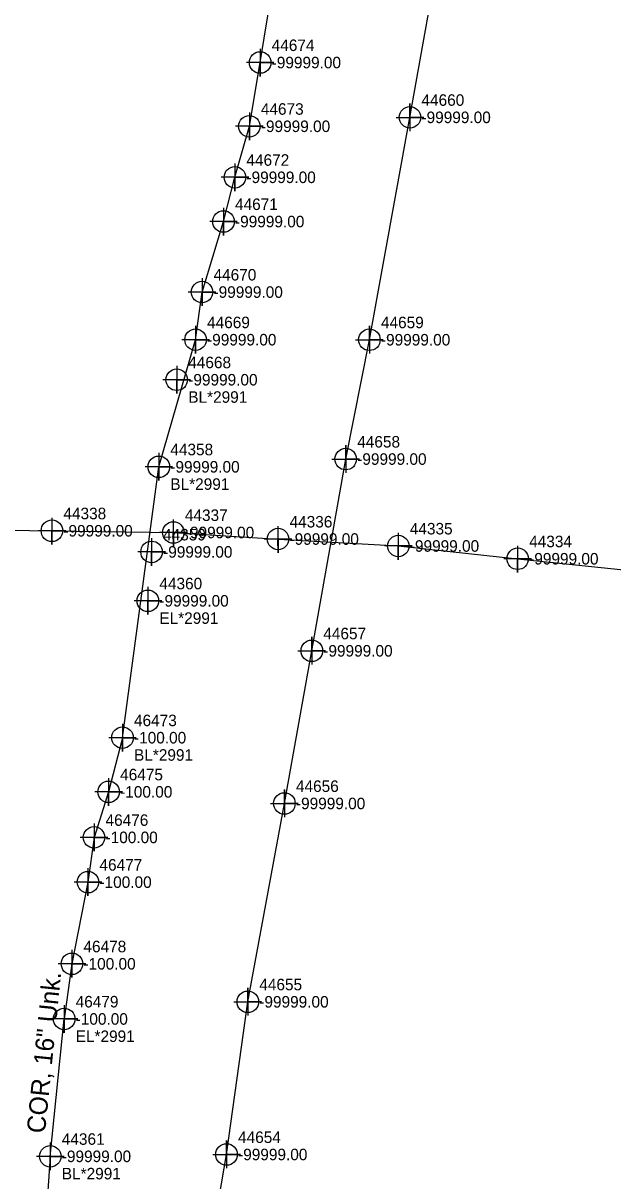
# Model space of a CAD drawing. Extents: x 2083698 to 2094313, y 743246 to 752873.
# Drawn here: x 2086802.5 to 2086930.6, y 747599.8 to 747851 of the extents above; entities that cross this region are included whole.
import ezdxf

# ---------------------------------------------------------------- set-up
doc = ezdxf.new("R2010")
doc.units = 0
for name, color, linetype in [('COGO Default Chain', 7, 'Continuous'), ('COGO Default Curve', 7, 'Continuous'), ('COGO Default Point Number', 7, 'Continuous'), ('Exist Property Line', 7, 'Continuous'), ('Exist Right of Way Line', 7, 'Continuous'), ('Exist Right of Way Line Leader', 7, 'Continuous'), ('Exist Right of Way Line Text', 7, 'Continuous'), ('Exist Right of Way Width CELL', 7, 'Continuous'), ('Exist Utilities Gas UG Line SUE LOS B', 7, 'Continuous'), ('Exist Utilities Telephone UG Conduit SUE LOS B', 7, 'Continuous'), ('Exist Utilities Water UG Line SUE LOS B', 7, 'Continuous'), ('Exist Utilities Water UG Line SUE LOS B Text', 7, 'Continuous'), ('Old_Level_20', 7, 'Continuous'), ('Scratch_Level_2', 7, 'Continuous')]:
    doc.layers.add(name, color=color, linetype=linetype)

msp = doc.modelspace()

# ---------------------------------------------------------------- linework, layer by layer
at = {"layer": 'COGO Default Curve'}
for points in [[(2086883.5, 747830.6), (2086889.5, 747830.6), (2086886.5, 747830.6), (2086886.5, 747833.6), (2086886.5, 747827.6)], [(2086874.7, 747782.34), (2086880.7, 747782.34), (2086877.7, 747782.34), (2086877.7, 747785.34), (2086877.7, 747779.34)], [(2086869.55, 747756.45), (2086875.55, 747756.45), (2086872.55, 747756.45), (2086872.55, 747759.45), (2086872.55, 747753.45)], [(2086862.18, 747714.84), (2086868.18, 747714.84), (2086865.18, 747714.84), (2086865.18, 747717.84), (2086865.18, 747711.84)], [(2086856.24, 747681.72), (2086862.24, 747681.72), (2086859.24, 747681.72), (2086859.24, 747684.72), (2086859.24, 747678.72)], [(2086848.28, 747638.68), (2086854.28, 747638.68), (2086851.28, 747638.68), (2086851.28, 747641.68), (2086851.28, 747635.68)], [(2086843.67, 747605.55), (2086849.67, 747605.55), (2086846.67, 747605.55), (2086846.67, 747608.55), (2086846.67, 747602.55)]]:
    msp.add_lwpolyline(points, dxfattribs=at)
for centre in [(2086886.5, 747830.6), (2086877.7, 747782.34), (2086872.55, 747756.45), (2086865.18, 747714.84), (2086859.24, 747681.72), (2086851.28, 747638.68), (2086846.67, 747605.55)]:
    msp.add_circle(centre, 2.34, dxfattribs=at)
at = {"layer": 'COGO Default Point Number'}
for points in [[(2086853.97, 747845.49), (2086853.97, 747839.49), (2086853.97, 747842.49), (2086856.97, 747842.49), (2086850.97, 747842.49)], [(2086851.62, 747831.66), (2086851.62, 747825.66), (2086851.62, 747828.66), (2086854.62, 747828.66), (2086848.62, 747828.66)], [(2086848.49, 747820.59), (2086848.49, 747814.59), (2086848.49, 747817.59), (2086851.49, 747817.59), (2086845.49, 747817.59)], [(2086846.01, 747810.99), (2086846.01, 747804.99), (2086846.01, 747807.99), (2086849.01, 747807.99), (2086843.01, 747807.99)], [(2086841.34, 747795.69), (2086841.34, 747789.69), (2086841.34, 747792.69), (2086844.34, 747792.69), (2086838.34, 747792.69)], [(2086839.94, 747785.35), (2086839.94, 747779.35), (2086839.94, 747782.35), (2086842.94, 747782.35), (2086836.94, 747782.35)], [(2086835.85, 747776.66), (2086835.85, 747770.66), (2086835.85, 747773.66), (2086838.85, 747773.66), (2086832.85, 747773.66)], [(2086831.96, 747757.77), (2086831.96, 747751.77), (2086831.96, 747754.77), (2086834.96, 747754.77), (2086828.96, 747754.77)], [(2086830.39, 747739.3), (2086830.39, 747733.3), (2086830.39, 747736.3), (2086833.39, 747736.3), (2086827.39, 747736.3)], [(2086829.58, 747728.69), (2086829.58, 747722.69), (2086829.58, 747725.69), (2086832.58, 747725.69), (2086826.58, 747725.69)], [(2086824.07, 747698.99), (2086824.07, 747692.99), (2086824.07, 747695.99), (2086827.07, 747695.99), (2086821.07, 747695.99)], [(2086821.06, 747687.24), (2086821.06, 747681.24), (2086821.06, 747684.24), (2086824.06, 747684.24), (2086818.06, 747684.24)], [(2086817.89, 747677.36), (2086817.89, 747671.36), (2086817.89, 747674.36), (2086820.89, 747674.36), (2086814.89, 747674.36)], [(2086816.57, 747667.65), (2086816.57, 747661.65), (2086816.57, 747664.65), (2086819.57, 747664.65), (2086813.57, 747664.65)], [(2086813.09, 747649.93), (2086813.09, 747643.93), (2086813.09, 747646.93), (2086816.09, 747646.93), (2086810.09, 747646.93)], [(2086811.4, 747637.96), (2086811.4, 747631.96), (2086811.4, 747634.96), (2086814.4, 747634.96), (2086808.4, 747634.96)], [(2086808.39, 747608.15), (2086808.39, 747602.15), (2086808.39, 747605.15), (2086811.39, 747605.15), (2086805.39, 747605.15)]]:
    msp.add_lwpolyline(points, dxfattribs=at)
for centre in [(2086853.97, 747842.49), (2086851.62, 747828.66), (2086848.49, 747817.59), (2086846.01, 747807.99), (2086841.34, 747792.69), (2086839.94, 747782.35), (2086835.85, 747773.66), (2086831.96, 747754.77), (2086830.39, 747736.3), (2086829.58, 747725.69), (2086824.07, 747695.99), (2086821.06, 747684.24), (2086817.89, 747674.36), (2086816.57, 747664.65), (2086813.09, 747646.93), (2086811.4, 747634.96), (2086808.39, 747605.15)]:
    msp.add_circle(centre, 2.34, dxfattribs=at)
at = {"layer": 'Exist Right of Way Line Text'}
for points in [[(2086808.7, 747743.7), (2086808.74, 747737.89), (2086808.72, 747740.89), (2086811.74, 747740.89), (2086805.74, 747740.89)], [(2086835.09, 747743.33), (2086835.12, 747737.52), (2086835.1, 747740.52), (2086838.12, 747740.52), (2086832.12, 747740.52)], [(2086857.82, 747741.91), (2086857.85, 747736.1), (2086857.84, 747739.1), (2086860.85, 747739.1), (2086854.85, 747739.1)], [(2086883.93, 747740.41), (2086883.97, 747734.59), (2086883.95, 747737.59), (2086886.97, 747737.59), (2086880.97, 747737.59)], [(2086909.86, 747737.64), (2086909.89, 747731.82), (2086909.87, 747734.82), (2086912.89, 747734.82), (2086906.89, 747734.82)]]:
    msp.add_lwpolyline(points, dxfattribs=at)
for centre in [(2086808.74, 747740.89), (2086835.12, 747740.52), (2086857.85, 747739.1), (2086883.97, 747737.59), (2086909.89, 747734.82)]:
    msp.add_circle(centre, 2.34, dxfattribs=at)
at = {"layer": 'Exist Utilities Gas UG Line SUE LOS B'}
msp.add_lwpolyline([(2086842.88, 747583.52), (2086846.67, 747605.55), (2086851.28, 747638.68), (2086859.24, 747681.72), (2086865.18, 747714.84), (2086872.55, 747756.45), (2086877.7, 747782.34), (2086886.5, 747830.6), (2086891.73, 747860.07), (2086896.61, 747891.52)], dxfattribs=at)
at = {"layer": 'Exist Utilities Telephone UG Conduit SUE LOS B'}
msp.add_lwpolyline([(2086539.26, 747761.15), (2086565.34, 747759.24), (2086596.76, 747756.52), (2086621.51, 747754.96), (2086654.89, 747752.04), (2086680.61, 747750.51), (2086704.46, 747748.75), (2086731.15, 747746.43), (2086757.43, 747743.62), (2086784.25, 747741.23), (2086808.74, 747740.89), (2086835.12, 747740.52), (2086857.85, 747739.1), (2086883.97, 747737.59), (2086909.89, 747734.82), (2086936.39, 747732.07), (2086961.4, 747730.71), (2086979.48, 747730.23), (2086989.14, 747728.89), (2087002.48, 747731.57), (2087006.07, 747732.61)], dxfattribs=at)
at = {"layer": 'Exist Utilities Water UG Line SUE LOS B'}
for p, q in [((2086824.07, 747695.99), (2086831.96, 747754.77)), ((2086808.39, 747605.15), (2086811.4, 747634.96))]:
    msp.add_line(p, q, dxfattribs=at)
for points in [[(2086831.96, 747754.77), (2086839.94, 747782.35), (2086841.34, 747792.69), (2086846.01, 747807.99), (2086848.49, 747817.59), (2086851.62, 747828.66), (2086853.97, 747842.49), (2086856.64, 747858.87), (2086858.53, 747870.89), (2086859.84, 747881.41), (2086863.6, 747897.14), (2086867.18, 747919.88), (2086870.4, 747932.57), (2086873.45, 747940.93), (2086877.98, 747957.67), (2086881.58, 747976.1), (2086886.59, 747989.26), (2086889.33, 747998.11), (2086913.15, 748034.3), (2086921.52, 748035.16), (2086936.49, 748031.67), (2086951.74, 748028.54), (2086960.68, 748027.56), (2086973.86, 748025.1)], [(2086824.07, 747695.99), (2086821.06, 747684.24), (2086817.89, 747674.36), (2086816.57, 747664.65), (2086813.09, 747646.93), (2086811.4, 747634.96)], [(2086808.39, 747605.15), (2086807.67, 747594.51), (2086804.73, 747578.29), (2086801.17, 747566.91), (2086801.26, 747553.14)]]:
    msp.add_lwpolyline(points, dxfattribs=at)

# ---------------------------------------------------------------- texts
at = {"layer": 'COGO Default Chain'}
for p in [(2086889, 747829.35), (2086880.2, 747781.09), (2086875.05, 747755.2), (2086867.68, 747713.59), (2086861.74, 747680.47), (2086853.78, 747637.43), (2086849.17, 747604.3)]:
    msp.add_text('-99999.00', height=2.5, dxfattribs=at).set_placement(p)
at = {"layer": 'Exist Property Line'}
for s, p in [('-99999.00', (2086856.47, 747841.24)), ('-99999.00', (2086854.12, 747827.41)), ('-99999.00', (2086850.99, 747816.34)), ('-99999.00', (2086848.51, 747806.74)), ('-99999.00', (2086843.84, 747791.44)), ('-99999.00', (2086842.44, 747781.1)), ('-99999.00', (2086838.35, 747772.41)), ('-99999.00', (2086834.46, 747753.52)), ('-99999.00', (2086832.89, 747735.05)), ('-99999.00', (2086832.08, 747724.44)), ('-100.00', (2086826.57, 747694.74)), ('-100.00', (2086823.56, 747682.99)), ('-100.00', (2086820.39, 747673.11)), ('-100.00', (2086819.07, 747663.4)), ('-100.00', (2086815.59, 747645.68)), ('-100.00', (2086813.9, 747633.71)), ('-99999.00', (2086810.89, 747603.9))]:
    msp.add_text(s, height=2.5, dxfattribs=at).set_placement(p)
at = {"layer": 'Exist Right of Way Line'}
for s, p in [('44674', (2086856.47, 747844.99)), ('44673', (2086854.12, 747831.16)), ('44672', (2086850.99, 747820.09)), ('44671', (2086848.51, 747810.49)), ('44670', (2086843.84, 747795.19)), ('44669', (2086842.44, 747784.85)), ('44668', (2086838.35, 747776.16)), ('44358', (2086834.46, 747757.27)), ('44359', (2086832.89, 747738.8)), ('44360', (2086832.08, 747728.19)), ('46473', (2086826.57, 747698.49)), ('46475', (2086823.56, 747686.74)), ('46476', (2086820.39, 747676.86)), ('46477', (2086819.07, 747667.15)), ('46478', (2086815.59, 747649.43)), ('46479', (2086813.9, 747637.46)), ('44361', (2086810.89, 747607.65))]:
    msp.add_text(s, height=2.5, dxfattribs=at).set_placement(p)
at = {"layer": 'Exist Right of Way Line Leader'}
for s, p in [('44338', (2086811.24, 747743.39)), ('44337', (2086837.62, 747743.02)), ('44336', (2086860.35, 747741.6)), ('44335', (2086886.47, 747740.09)), ('44334', (2086912.39, 747737.32))]:
    msp.add_text(s, height=2.5, dxfattribs=at).set_placement(p)
at = {"layer": 'Exist Right of Way Width CELL'}
for s, p in [('BL*2991', (2086838.35, 747768.66)), ('BL*2991', (2086834.46, 747749.77)), ('EL*2991', (2086832.08, 747720.69)), ('BL*2991', (2086826.57, 747690.99)), ('EL*2991', (2086813.9, 747629.96)), ('BL*2991', (2086810.89, 747600.15))]:
    msp.add_text(s, height=2.5, dxfattribs=at).set_placement(p)
at = {"layer": 'Exist Utilities Water UG Line SUE LOS B Text'}
msp.add_text('COR, 16" Unk.', height=4, rotation=84.2372, dxfattribs=at).set_placement((2086807.23, 747610.01))
at = {"layer": 'Old_Level_20'}
for s, p in [('44660', (2086889, 747833.1)), ('44659', (2086880.2, 747784.84)), ('44658', (2086875.05, 747758.95)), ('44657', (2086867.68, 747717.34)), ('44656', (2086861.74, 747684.22)), ('44655', (2086853.78, 747641.18)), ('44654', (2086849.17, 747608.05))]:
    msp.add_text(s, height=2.5, dxfattribs=at).set_placement(p)
at = {"layer": 'Scratch_Level_2'}
for p in [(2086811.24, 747739.64), (2086837.62, 747739.27), (2086860.35, 747737.85), (2086886.47, 747736.34), (2086912.39, 747733.57)]:
    msp.add_text('-99999.00', height=2.5, dxfattribs=at).set_placement(p)

doc.saveas('drawing.dxf')
